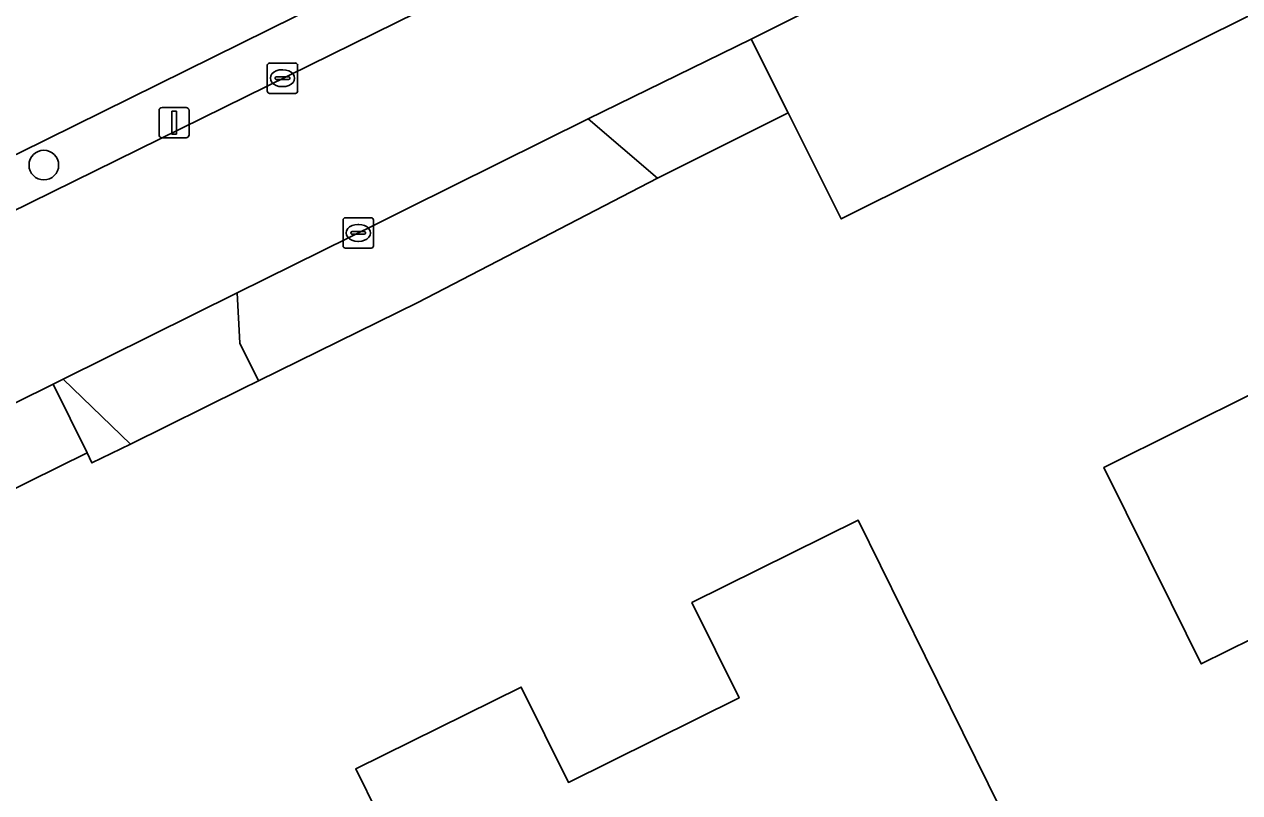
# Model space of a CAD drawing. Extents: x 157320 to 158835, y 386650 to 388491.
# Drawn here: x 158139.2 to 158179.28, y 386926.18 to 386951.52 of the extents above; entities that cross this region are included whole.
import ezdxf

# ---------------------------------------------------------------- set-up
doc = ezdxf.new("R2010")
doc.units = 0
for name, color, linetype in [('IMGEO_Boom', 7, 'Continuous'), ('IMGEO_Erf', 7, 'Continuous'), ('IMGEO_Groenvoorziening', 7, 'Continuous'), ('IMGEO_Kolk', 7, 'Continuous'), ('IMGEO_Lichtmast', 7, 'Continuous'), ('IMGEO_Pand', 7, 'Continuous'), ('IMGEO_Parkeervlak_open', 7, 'Continuous'), ('IMGEO_Rijbaan_lokaal_gesloten', 7, 'Continuous'), ('IMGEO_Voetpad_open', 7, 'Continuous')]:
    doc.layers.add(name, color=color, linetype=linetype)

msp = doc.modelspace()

# ---------------------------------------------------------------- linework, layer by layer
at = {"layer": 'IMGEO_Boom'}
msp.add_circle((158139.844, 386946.875), 0.489, dxfattribs=at)
at = {"layer": 'IMGEO_Erf'}
for points in [[(158115.722, 386935.829), (158131.799, 386943.741), (158132.201, 386943.939), (158135.813, 386945.745), (158139.045, 386947.279), (158156.355, 386955.836), (158159.825, 386957.53), (158163.272, 386959.212), (158164.626, 386963.163), (158164.136, 386964.069), (158161.398, 386969.517), (158159.16, 386974.101), (158157.696, 386977.099), (158153.389, 386985.92)], [(158188.501, 386956.252), (158166.14, 386945.101), (158164.393, 386948.592), (158160.082, 386946.44), (158152.178, 386942.347), (158146.922, 386939.758), (158146.385, 386939.493), (158142.697, 386937.675), (158141.432, 386937.052), (158141.27, 386937.38), (158136.5, 386935.036), (158136.662, 386934.702), (158105.187, 386919.192)]]:
    msp.add_lwpolyline(points, dxfattribs=at)
for points in [[(158182.354, 386940.665), (158183.247, 386938.893), (158185.923, 386940.242), (158184.583, 386942.9), (158190.475, 386945.883), (158192.698, 386941.405), (158199.748, 386927.203), (158193.812, 386924.254), (158193.033, 386925.843), (158190.052, 386924.367), (158189.178, 386926.132), (158182.815, 386922.98), (158180.241, 386928.178), (158181.136, 386928.621), (158179.805, 386931.309), (158179.703, 386931.259), (158178.013, 386930.422), (158177.022, 386932.424), (158174.803, 386936.904)], [(158166.701, 386935.16), (158168.914, 386930.677), (158175.552, 386917.23), (158170.084, 386914.53), (158166.676, 386921.431), (158161.029, 386918.642), (158164.438, 386911.74), (158158.97, 386909.04), (158152.342, 386922.479), (158150.131, 386926.963), (158155.589, 386929.663), (158157.145, 386926.517), (158162.773, 386929.301), (158161.217, 386932.447)]]:
    msp.add_lwpolyline(points, close=True, dxfattribs=at)
at = {"layer": 'IMGEO_Groenvoorziening'}
msp.add_lwpolyline([(158166.063, 386964.052), (158165.665, 386964.841), (158164.136, 386964.069), (158164.626, 386963.163), (158163.272, 386959.212), (158159.825, 386957.53), (158156.355, 386955.836), (158139.045, 386947.279), (158135.813, 386945.745), (158136.568, 386944.239), (158163.49, 386957.499)], dxfattribs=at)
for points in [[(158160.082, 386946.44), (158157.798, 386948.394), (158151.837, 386945.438), (158150.871, 386944.963), (158146.217, 386942.657), (158146.305, 386941.005), (158146.922, 386939.758), (158152.178, 386942.347)], [(158140.483, 386939.817), (158140.15, 386939.652), (158141.27, 386937.38), (158141.432, 386937.052), (158142.697, 386937.675)]]:
    msp.add_lwpolyline(points, close=True, dxfattribs=at)
at = {"layer": 'IMGEO_Kolk'}
for p, q in [((158147.289, 386950.24), (158148.141, 386950.24)), ((158147.214, 386949.314), (158147.214, 386950.166)), ((158147.702, 386950.02), (158147.727, 386950.02)), ((158148.215, 386950.166), (158148.215, 386949.314)), ((158147.473, 386949.734), (158147.473, 386949.746)), ((158147.911, 386949.697), (158147.513, 386949.697)), ((158147.516, 386949.783), (158147.914, 386949.783)), ((158147.725, 386949.46), (158147.7, 386949.46)), ((158147.957, 386949.746), (158147.957, 386949.734)), ((158148.141, 386949.24), (158147.289, 386949.24)), ((158149.714, 386944.21), (158149.714, 386945.062)), ((158149.789, 386945.136), (158150.641, 386945.136)), ((158150.715, 386945.062), (158150.715, 386944.21)), ((158149.973, 386944.63), (158149.973, 386944.642)), ((158150.016, 386944.679), (158150.414, 386944.679)), ((158150.202, 386944.916), (158150.227, 386944.916)), ((158150.457, 386944.642), (158150.457, 386944.63)), ((158150.411, 386944.593), (158150.013, 386944.593)), ((158150.225, 386944.356), (158150.2, 386944.356)), ((158150.641, 386944.136), (158149.789, 386944.136))]:
    msp.add_line(p, q, dxfattribs=at)
for points in [[(158147.289, 386950.24), (158148.141, 386950.24)], [(158147.214, 386949.314), (158147.214, 386950.166)], [(158148.215, 386950.166), (158148.215, 386949.314)], [(158148.141, 386949.24), (158147.289, 386949.24)], [(158149.714, 386944.21), (158149.714, 386945.062)], [(158149.789, 386945.136), (158150.641, 386945.136)], [(158150.715, 386945.062), (158150.715, 386944.21)], [(158150.641, 386944.136), (158149.789, 386944.136)]]:
    msp.add_lwpolyline(points, dxfattribs=at)
for centre, radius, start, end in [((158147.291, 386950.164), 0.0765, 91.552, 178.448), ((158147.291, 386950.164), 0.0765, 91.552, 178.448), ((158148.139, 386950.164), 0.0765, 1.552, 88.448), ((158148.139, 386950.164), 0.0765, 1.552, 88.448), ((158147.513, 386949.743), 0.0403, 85.8775, 175.7526), ((158147.51, 386949.733), 0.0366, 178.938, 274.7102), ((158147.914, 386949.74), 0.043, 264.8664, 352.4533), ((158147.918, 386949.745), 0.0386, 1.7309, 96.639), ((158147.291, 386949.316), 0.0765, 181.552, 268.448), ((158147.291, 386949.316), 0.0765, 181.552, 268.448), ((158148.139, 386949.316), 0.0765, 271.552, 358.448), ((158148.139, 386949.316), 0.0765, 271.552, 358.448), ((158149.791, 386945.06), 0.0765, 91.552, 178.448), ((158149.791, 386945.06), 0.0765, 91.552, 178.448), ((158150.639, 386945.06), 0.0765, 1.552, 88.448), ((158150.639, 386945.06), 0.0765, 1.552, 88.448), ((158150.013, 386944.639), 0.0403, 85.8775, 175.7526), ((158150.01, 386944.629), 0.0366, 178.938, 274.7102), ((158150.414, 386944.636), 0.043, 264.8664, 352.4533), ((158150.418, 386944.641), 0.0386, 1.7309, 96.639), ((158149.791, 386944.212), 0.0765, 181.552, 268.448), ((158149.791, 386944.212), 0.0765, 181.552, 268.448), ((158150.639, 386944.212), 0.0765, 271.552, 358.448), ((158150.639, 386944.212), 0.0765, 271.552, 358.448)]:
    msp.add_arc(centre, radius, start, end, dxfattribs=at)
for centre, major_axis, ratio, start_param, end_param in [((158147.701, 386949.74), (-0.387, 0.002), 0.722429, 4.712389, 7.853982), ((158147.726, 386949.74), (-0.39, 0.002), 0.717154, 1.570796, 4.712389), ((158150.201, 386944.636), (-0.387, 0.002), 0.722429, 4.712389, 7.853982), ((158150.226, 386944.636), (-0.39, 0.002), 0.717154, 1.570796, 4.712389)]:
    msp.add_ellipse(centre, major_axis=major_axis, ratio=ratio, start_param=start_param, end_param=end_param, dxfattribs=at)
at = {"layer": 'IMGEO_Lichtmast'}
for p, q in [((158143.645, 386947.874), (158143.645, 386948.674)), ((158143.645, 386948.674), (158143.645, 386947.874)), ((158143.745, 386948.774), (158144.535, 386948.774)), ((158144.535, 386948.774), (158143.745, 386948.774)), ((158144.635, 386948.674), (158144.635, 386947.874)), ((158144.635, 386947.874), (158144.635, 386948.674)), ((158144.535, 386947.774), (158143.745, 386947.774)), ((158143.745, 386947.774), (158144.535, 386947.774))]:
    msp.add_line(p, q, dxfattribs=at)
msp.add_lwpolyline([(158144.065, 386948.649), (158144.215, 386948.649), (158144.215, 386947.899), (158144.065, 386947.899), (158144.065, 386948.649)], dxfattribs=at)
for centre, start, end in [((158143.745, 386948.674), 90, 180), ((158143.745, 386948.674), 90, 180), ((158144.535, 386948.674), 0, 90), ((158144.535, 386948.674), 360, 90), ((158143.745, 386947.874), 180, 270), ((158143.745, 386947.874), 180, 270), ((158144.535, 386947.874), 270, 0), ((158144.535, 386947.874), 270, 0)]:
    msp.add_arc(centre, 0.1, start, end, dxfattribs=at)
at = {"layer": 'IMGEO_Pand'}
for points in [[(158192.698, 386941.405), (158190.475, 386945.883), (158184.583, 386942.9), (158185.923, 386940.242), (158183.247, 386938.893), (158182.354, 386940.665), (158174.803, 386936.904), (158177.022, 386932.424), (158178.013, 386930.422), (158179.703, 386931.259), (158179.805, 386931.309), (158181.136, 386928.621), (158180.241, 386928.178), (158182.815, 386922.98), (158189.178, 386926.132), (158190.052, 386924.367), (158193.033, 386925.843), (158193.812, 386924.254), (158199.748, 386927.203)], [(158168.914, 386930.677), (158166.701, 386935.16), (158161.217, 386932.447), (158162.773, 386929.301), (158157.145, 386926.517), (158155.589, 386929.663), (158150.131, 386926.963), (158152.342, 386922.479), (158158.97, 386909.04), (158164.438, 386911.74), (158161.029, 386918.642), (158166.676, 386921.431), (158170.084, 386914.53), (158175.552, 386917.23)]]:
    msp.add_lwpolyline(points, close=True, dxfattribs=at)
at = {"layer": 'IMGEO_Parkeervlak_open'}
msp.add_lwpolyline([(158167.078, 386952.986), (158163.172, 386951.023), (158164.393, 386948.592), (158166.14, 386945.101), (158188.501, 386956.252), (158181.572, 386970.234), (158172.633, 386970.001), (158169.454, 386969.918), (158171.226, 386966.306)], dxfattribs=at)
at = {"layer": 'IMGEO_Rijbaan_lokaal_gesloten'}
for points in [[(158163.49, 386957.499), (158136.568, 386944.239), (158132.955, 386942.475), (158132.518, 386942.259), (158115.801, 386933.983), (158107.683, 386929.955), (158103.553, 386927.909), (158093.978, 386923.166), (158094.131, 386922.913), (158092.554, 386922.126), (158091.342, 386921.521), (158091.159, 386921.783), (158084.484, 386918.398), (158087.116, 386913.533), (158088.912, 386914.406), (158094.716, 386917.227), (158094.507, 386917.478), (158095.897, 386918.16), (158097.312, 386918.855), (158100.366, 386920.365), (158100.401, 386919.961), (158135.377, 386937.287), (158136.478, 386937.833), (158140.15, 386939.652)], [(158140.15, 386939.652), (158140.483, 386939.817), (158146.217, 386942.657), (158150.871, 386944.963), (158151.837, 386945.438), (158157.798, 386948.394), (158163.172, 386951.023), (158167.078, 386952.986)]]:
    msp.add_lwpolyline(points, dxfattribs=at)
at = {"layer": 'IMGEO_Voetpad_open'}
for points in [[(158163.172, 386951.023), (158157.798, 386948.394), (158160.082, 386946.44), (158164.393, 386948.592)], [(158146.305, 386941.005), (158146.217, 386942.657), (158140.483, 386939.817), (158142.697, 386937.675), (158146.385, 386939.493), (158146.922, 386939.758)], [(158141.27, 386937.38), (158140.15, 386939.652), (158136.478, 386937.833), (158135.377, 386937.287), (158136.272, 386935.505), (158136.5, 386935.036)]]:
    msp.add_lwpolyline(points, close=True, dxfattribs=at)

doc.saveas('drawing.dxf')
